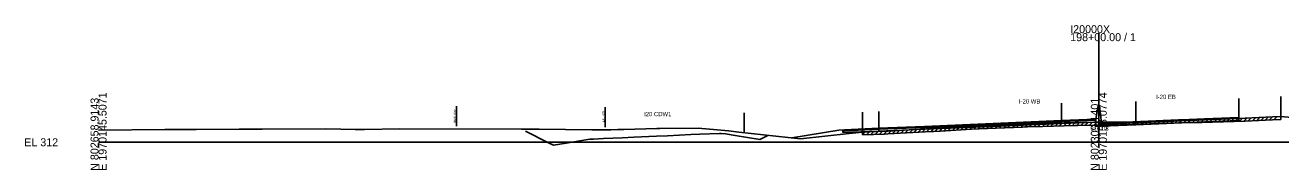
# Model space of a CAD drawing. Extents: x -4026 to 9638, y -10 to 19609.
# Drawn here: x 4974.3 to 5413.7, y 19490.3 to 19541.1 of the extents above; entities that cross this region are included whole.
import ezdxf

# ---------------------------------------------------------------- set-up
doc = ezdxf.new("R2010")
doc.units = 0
for name, color, linetype in [('Default', 7, 'Continuous'), ('RD_EX_Road', 7, 'Continuous'), ('RD_GPK_XS_Cell', 7, 'Continuous'), ('RD_PD_ALT1_TrvlWay', 7, 'Continuous'), ('RD_PD_Final_TrvlWay', 7, 'Continuous'), ('RD_TX_Misc1', 7, 'Continuous'), ('RD_XS_Base', 7, 'Continuous'), ('RD_XS_ExGround', 7, 'Continuous'), ('RD_XS_ExPaveRet', 7, 'Continuous'), ('RD_XS_ExRW', 7, 'Continuous'), ('RD_XS_Greenside', 7, 'Continuous'), ('RD_XS_MedBWall', 7, 'Continuous'), ('RD_XS_NewRW', 7, 'Continuous'), ('RD_XS_Pave', 7, 'Continuous'), ('RD_XS_PaveOvlay', 7, 'Continuous'), ('RD_XS_TX_Elev_EX', 7, 'Continuous')]:
    doc.layers.add(name, color=color, linetype=linetype)

msp = doc.modelspace()

# ---------------------------------------------------------------- linework, layer by layer
at = {"layer": 'RD_EX_Road'}
for p, q in [((5413.65, 19516.03), (5413.65, 19509.03)), ((5267.27, 19510.56), (5267.27, 19503.56))]:
    msp.add_line(p, q, dxfattribs=at)
at = {"layer": 'RD_GPK_XS_Cell'}
for p, q in [((5350, 19500), (5350, 19538.25)), ((5000, 19500), (5350, 19500)), ((5350, 19500), (5700, 19500))]:
    msp.add_line(p, q, dxfattribs=at)
at = {"layer": 'RD_PD_ALT1_TrvlWay'}
for p, q in [((5399, 19515.36), (5399, 19508.36)), ((5337, 19513.75), (5337, 19506.75)), ((5363, 19514.24), (5363, 19507.24))]:
    msp.add_line(p, q, dxfattribs=at)
at = {"layer": 'RD_PD_Final_TrvlWay'}
for p, q in [((5225.88, 19510.38), (5225.88, 19503.38)), ((5273, 19510.8), (5273, 19503.8))]:
    msp.add_line(p, q, dxfattribs=at)
at = {"layer": 'RD_XS_Base'}
for points in [[(5337, 19507.26), (5313, 19506.25), (5289, 19505.24)], [(5289, 19504.57), (5313, 19505.58), (5337, 19506.59)], [(5349, 19507.77), (5337, 19507.26)], [(5337, 19506.59), (5337, 19507.26)], [(5337, 19506.59), (5349, 19507.1)], [(5349, 19507.1), (5349, 19507.77)], [(5351, 19506.33), (5363, 19506.82)], [(5351, 19505.66), (5351, 19506.33)], [(5363, 19506.15), (5351, 19505.66)], [(5363, 19506.82), (5387, 19507.83), (5399, 19508.33)], [(5399, 19507.66), (5387, 19507.16), (5363, 19506.15)], [(5363, 19506.15), (5363, 19506.82)], [(5399, 19508.33), (5399, 19508.33), (5399, 19507.66), (5399, 19507.66)], [(5399, 19507.66), (5399, 19508.33)], [(5260.5, 19504.05), (5261, 19504.07), (5273, 19504.57)], [(5260.5, 19503.38), (5260.5, 19504.05)], [(5273, 19503.9), (5260.5, 19503.38)], [(5273, 19504.57), (5289, 19505.24)], [(5289, 19504.57), (5273, 19503.9)], [(5273, 19503.9), (5273, 19504.57)], [(5289, 19505.24), (5289, 19504.57)]]:
    msp.add_lwpolyline(points, dxfattribs=at)
at = {"layer": 'RD_XS_ExGround'}
msp.add_lwpolyline([(5000, 19504.22), (5023.15, 19504.53), (5034.18, 19504.5), (5049.17, 19504.61), (5057.22, 19504.62), (5079.49, 19504.67), (5084.78, 19504.65), (5089.83, 19504.48), (5093.05, 19504.52), (5105.31, 19504.66), (5147.99, 19504.63), (5154.19, 19504.6), (5172.56, 19504.35), (5179.31, 19504.31), (5181.76, 19504.46), (5183.76, 19504.48), (5195.3, 19504.85), (5196.43, 19504.85), (5209.82, 19504.92), (5216.43, 19504.41), (5219.1, 19504.13), (5220.49, 19504), (5224, 19503.59), (5245.62, 19501.18), (5262.7, 19503.07), (5267.27, 19503.56), (5275.05, 19503.89), (5276.19, 19503.94), (5291.42, 19504.78), (5292.25, 19504.81), (5294.64, 19504.94), (5305.42, 19505.57), (5308.2, 19505.71), (5314.1, 19505.98), (5323.34, 19506.34), (5324.13, 19506.37), (5325.08, 19506.4), (5330.28, 19506.57), (5341.77, 19506.88), (5342.54, 19506.89), (5348.32, 19507.03), (5350, 19507.03), (5350.69, 19507.03), (5351.31, 19507.04), (5352.58, 19507.04), (5357.67, 19507.08), (5361.87, 19507.2), (5377.88, 19507.84), (5386.04, 19507.97), (5401.17, 19508.42), (5410.76, 19508.9), (5413.65, 19509.03), (5430.69, 19507.56)], dxfattribs=at)
at = {"layer": 'RD_XS_ExPaveRet'}
for p, q in [((5309.27, 19504.76), (5310.31, 19505.81)), ((5310.77, 19504.83), (5311.81, 19505.87)), ((5312.27, 19504.9), (5313.31, 19505.94)), ((5313.77, 19504.96), (5314.81, 19506.01)), ((5315.27, 19505.02), (5316.31, 19506.07)), ((5316.77, 19505.08), (5317.81, 19506.13)), ((5318.27, 19505.14), (5319.31, 19506.18)), ((5319.77, 19505.2), (5320.81, 19506.24)), ((5321.27, 19505.26), (5322.31, 19506.3)), ((5322.77, 19505.32), (5323.8, 19506.36)), ((5324.27, 19505.37), (5325.3, 19506.4)), ((5325.77, 19505.42), (5326.8, 19506.45)), ((5327.27, 19505.47), (5328.3, 19506.5)), ((5328.77, 19505.52), (5329.8, 19506.55)), ((5330.27, 19505.57), (5331.29, 19506.6)), ((5330.28, 19505.57), (5341.77, 19505.88)), ((5331.77, 19505.61), (5332.79, 19506.64)), ((5333.27, 19505.65), (5334.29, 19506.68)), ((5334.77, 19505.69), (5335.79, 19506.72)), ((5336.27, 19505.73), (5337.29, 19506.76)), ((5337.77, 19505.77), (5338.79, 19506.8)), ((5339.27, 19505.81), (5340.29, 19506.84)), ((5340.77, 19505.85), (5341.79, 19506.88)), ((5341.77, 19505.88), (5342.54, 19505.89)), ((5342.27, 19505.89), (5343.29, 19506.91)), ((5342.54, 19505.89), (5348.32, 19506.03)), ((5343.77, 19505.92), (5344.79, 19506.95)), ((5345.27, 19505.96), (5346.29, 19506.98)), ((5346.77, 19505.99), (5347.79, 19507.02)), ((5348.27, 19506.03), (5349.27, 19507.03)), ((5348.32, 19506.03), (5350, 19506.03)), ((5349.77, 19506.03), (5350.77, 19507.03)), ((5350, 19506.03), (5350.69, 19506.03)), ((5350.69, 19506.03), (5351.31, 19506.04)), ((5351.27, 19506.04), (5352.26, 19507.04)), ((5351.31, 19506.04), (5352.58, 19506.04)), ((5352.58, 19506.04), (5357.67, 19506.08)), ((5352.77, 19506.04), (5353.77, 19507.05)), ((5354.27, 19506.05), (5355.27, 19507.06)), ((5355.77, 19506.06), (5356.77, 19507.07)), ((5357.27, 19506.08), (5358.29, 19507.1)), ((5357.67, 19506.08), (5361.87, 19506.2)), ((5358.77, 19506.11), (5359.79, 19507.14)), ((5360.27, 19506.15), (5361.29, 19507.18)), ((5361.77, 19506.19), (5362.81, 19507.23)), ((5361.87, 19506.2), (5377.88, 19506.84)), ((5363.27, 19506.25), (5364.31, 19507.3)), ((5364.77, 19506.31), (5365.81, 19507.36)), ((5366.27, 19506.37), (5367.31, 19507.42)), ((5367.77, 19506.43), (5368.81, 19507.48)), ((5369.27, 19506.49), (5370.31, 19507.54)), ((5370.77, 19506.55), (5371.81, 19507.6)), ((5372.27, 19506.61), (5373.31, 19507.66)), ((5373.77, 19506.67), (5374.81, 19507.72)), ((5375.27, 19506.73), (5376.31, 19507.78)), ((5376.77, 19506.79), (5377.81, 19507.84)), ((5377.88, 19506.84), (5386.04, 19506.97)), ((5378.27, 19506.85), (5379.28, 19507.86)), ((5379.77, 19506.87), (5380.78, 19507.89)), ((5381.27, 19506.89), (5382.28, 19507.91)), ((5382.77, 19506.92), (5383.78, 19507.93)), ((5384.27, 19506.94), (5385.28, 19507.96)), ((5385.77, 19506.96), (5386.79, 19507.99)), ((5386.04, 19506.97), (5401.17, 19507.42)), ((5387.27, 19507.01), (5388.3, 19508.04)), ((5388.77, 19507.05), (5389.8, 19508.08)), ((5390.27, 19507.1), (5391.3, 19508.13)), ((5391.77, 19507.14), (5392.8, 19508.17)), ((5393.27, 19507.19), (5394.3, 19508.22)), ((5394.77, 19507.23), (5395.8, 19508.26)), ((5396.27, 19507.28), (5397.3, 19508.31)), ((5397.77, 19507.32), (5398.8, 19508.35)), ((5399.27, 19507.37), (5400.3, 19508.4)), ((5400.77, 19507.41), (5401.81, 19508.45)), ((5401.17, 19507.42), (5410.76, 19507.9)), ((5402.27, 19507.48), (5403.32, 19508.53)), ((5403.77, 19507.55), (5404.82, 19508.6)), ((5405.27, 19507.62), (5406.32, 19508.68)), ((5406.77, 19507.7), (5407.82, 19508.75)), ((5408.27, 19507.77), (5409.32, 19508.82)), ((5409.77, 19507.85), (5410.82, 19508.9)), ((5410.76, 19507.9), (5413.65, 19508.03)), ((5411.27, 19507.92), (5412.31, 19508.97)), ((5413.65, 19509.03), (5413.65, 19508.03)), ((5267.27, 19502.56), (5268.31, 19503.61)), ((5267.27, 19502.56), (5267.27, 19503.56)), ((5267.27, 19502.56), (5275.05, 19502.89)), ((5268.77, 19502.63), (5269.81, 19503.67)), ((5270.27, 19502.69), (5271.31, 19503.73)), ((5271.77, 19502.75), (5272.81, 19503.8)), ((5273.27, 19502.81), (5274.31, 19503.86)), ((5274.77, 19502.88), (5275.81, 19503.93)), ((5275.05, 19502.89), (5276.19, 19502.94)), ((5276.19, 19502.94), (5291.42, 19503.78)), ((5276.27, 19502.95), (5277.32, 19504.01)), ((5277.77, 19503.03), (5278.82, 19504.09)), ((5279.27, 19503.11), (5280.32, 19504.17)), ((5280.77, 19503.2), (5281.82, 19504.25)), ((5282.27, 19503.28), (5283.32, 19504.34)), ((5283.77, 19503.36), (5284.82, 19504.42)), ((5285.27, 19503.44), (5286.32, 19504.5)), ((5286.77, 19503.53), (5287.82, 19504.59)), ((5288.27, 19503.61), (5289.32, 19504.67)), ((5289.77, 19503.69), (5290.82, 19504.75)), ((5291.27, 19503.77), (5292.31, 19504.82)), ((5291.42, 19503.78), (5292.25, 19503.81)), ((5292.25, 19503.81), (5294.64, 19503.94)), ((5292.77, 19503.84), (5293.82, 19504.9)), ((5294.27, 19503.92), (5295.33, 19504.98)), ((5294.64, 19503.94), (5305.42, 19504.57)), ((5295.77, 19504.01), (5296.83, 19505.07)), ((5297.27, 19504.1), (5298.33, 19505.16)), ((5298.77, 19504.18), (5299.83, 19505.24)), ((5300.27, 19504.27), (5301.33, 19505.33)), ((5301.77, 19504.36), (5302.83, 19505.42)), ((5303.27, 19504.44), (5304.33, 19505.5)), ((5304.77, 19504.53), (5305.82, 19505.59)), ((5305.42, 19504.57), (5308.2, 19504.71)), ((5306.27, 19504.61), (5307.32, 19505.67)), ((5307.77, 19504.69), (5308.82, 19505.74)), ((5308.2, 19504.71), (5314.1, 19504.98)), ((5314.1, 19504.98), (5323.34, 19505.34)), ((5323.34, 19505.34), (5324.13, 19505.37)), ((5324.13, 19505.37), (5325.08, 19505.4)), ((5325.08, 19505.4), (5330.28, 19505.57))]:
    msp.add_line(p, q, dxfattribs=at)
at = {"layer": 'RD_XS_ExRW'}
msp.add_line((5177.24, 19505.32), (5177.24, 19512.32), dxfattribs=at)
at = {"layer": 'RD_XS_Greenside'}
for points in [[(5259, 19504.24), (5242.63, 19501.51)], [(5261, 19504.4), (5259, 19504.24)]]:
    msp.add_lwpolyline(points, dxfattribs=at)
at = {"layer": 'RD_XS_MedBWall'}
for points in [[(5349, 19508.1), (5349.75, 19512.77)], [(5349.75, 19512.77), (5350.25, 19512.77), (5351, 19506.65)], [(5349, 19505.65), (5349, 19507.77), (5349, 19508.1)], [(5351, 19506.65), (5351, 19506.33), (5351, 19505.65)], [(5351, 19505.65), (5349, 19505.65)]]:
    msp.add_lwpolyline(points, dxfattribs=at)
at = {"layer": 'RD_XS_NewRW'}
msp.add_line((5125.23, 19505.64), (5125.23, 19512.64), dxfattribs=at)
at = {"layer": 'RD_XS_Pave'}
for points in [[(5289, 19505.41), (5313, 19506.42), (5337, 19507.43)], [(5337, 19507.26), (5313, 19506.25), (5289, 19505.24)], [(5337, 19507.43), (5349, 19507.94)], [(5349, 19507.77), (5337, 19507.26)], [(5337, 19507.26), (5337, 19507.43)], [(5349, 19507.94), (5349, 19507.77)], [(5363, 19506.99), (5351, 19506.5)], [(5351, 19506.33), (5363, 19506.82)], [(5351, 19506.5), (5351, 19506.33)], [(5399, 19508.5), (5387, 19508), (5363, 19506.99)], [(5363, 19506.82), (5387, 19507.83), (5399, 19508.33)], [(5363, 19506.99), (5363, 19506.82)], [(5399, 19508.5), (5399, 19508.5), (5399, 19508.33), (5399, 19508.33)], [(5399, 19508.33), (5399, 19508.5)], [(5149.38, 19503.86), (5157.42, 19499.85), (5159.19, 19498.97), (5163.6, 19499.71), (5171.22, 19500.98), (5171.93, 19501.04), (5173.22, 19501.15), (5176.72, 19501.3), (5183.24, 19501.6), (5187.28, 19501.78), (5195.27, 19502.14), (5199.12, 19502.31), (5207.3, 19502.67), (5210.36, 19502.81), (5217.32, 19503.12), (5217.92, 19503.08), (5219.33, 19502.97), (5222.8, 19502.39), (5231.36, 19500.98), (5232.12, 19501.36), (5234.17, 19502.38)], [(5261, 19504.24), (5273, 19504.74)], [(5273, 19504.57), (5261, 19504.07)], [(5261, 19504.07), (5261, 19504.24)], [(5273, 19504.74), (5289, 19505.41)], [(5289, 19505.24), (5273, 19504.57)], [(5273, 19504.57), (5273, 19504.74)], [(5289, 19505.41), (5289, 19505.24)]]:
    msp.add_lwpolyline(points, dxfattribs=at)
at = {"layer": 'RD_XS_PaveOvlay'}
for points in [[(5289, 19505.58), (5313, 19506.59), (5337, 19507.6)], [(5337, 19507.43), (5313, 19506.42), (5289, 19505.41)], [(5337, 19507.6), (5349, 19508.1)], [(5349, 19507.94), (5337, 19507.43)], [(5337, 19507.6), (5337, 19507.43)], [(5349, 19508.1), (5349, 19507.94)], [(5363, 19507.16), (5351, 19506.65)], [(5351, 19506.5), (5363, 19506.99)], [(5351, 19506.65), (5351, 19506.5)], [(5399, 19508.67), (5387, 19508.17), (5363, 19507.16)], [(5363, 19506.99), (5387, 19508), (5399, 19508.5)], [(5363, 19507.16), (5363, 19506.99)], [(5399, 19508.5), (5399, 19508.67)], [(5399, 19508.67), (5399, 19508.67), (5399, 19508.5), (5399, 19508.5)], [(5261, 19504.4), (5273, 19504.91)], [(5273, 19504.74), (5261, 19504.24)], [(5261, 19504.24), (5261, 19504.4)], [(5289, 19505.58), (5273, 19504.91)], [(5273, 19504.74), (5289, 19505.41)], [(5273, 19504.91), (5273, 19504.74)], [(5289, 19505.41), (5289, 19505.58)]]:
    msp.add_lwpolyline(points, dxfattribs=at)

# ---------------------------------------------------------------- texts
at = {"layer": 'Default'}
msp.add_text('-', height=0.0001, dxfattribs=at).set_placement((5000, 19500))
at = {"layer": 'RD_GPK_XS_Cell'}
for s, p in [('I20000X', (5340, 19538.25)), ('198+00.00 / 1', (5340, 19535.45)), ('EL 312', (4974, 19498.6))]:
    msp.add_text(s, height=2.8, dxfattribs=at).set_placement(p)
for s, p in [('N 802658.9143', (5000, 19490)), ('E 1970145.5071', (5002.8, 19490)), ('N 802309.1401', (5350, 19490)), ('E 1970158.0774', (5352.8, 19490))]:
    msp.add_text(s, height=2.8, rotation=90, dxfattribs=at).set_placement(p)
at = {"layer": 'RD_TX_Misc1'}
for s, p in [('I-20 WB', (5322.06, 19513.59)), ('I-20 EB', (5370.06, 19515.17)), ('I20 CDW1', (5190.9, 19509.15))]:
    msp.add_text(s, height=1.5, dxfattribs=at).set_placement(p)
at = {"layer": 'RD_XS_ExRW'}
msp.add_text('EX. R/W ', height=0.75, rotation=90, dxfattribs=at).set_placement((5176.99, 19507.01))
at = {"layer": 'RD_XS_NewRW'}
msp.add_text('NEW R/W ', height=0.75, rotation=90, dxfattribs=at).set_placement((5124.98, 19506.79))
at = {"layer": 'RD_XS_TX_Elev_EX'}
msp.add_text('319.03', height=1.5, dxfattribs=at).set_placement((5347.1, 19504.03))

doc.saveas('drawing.dxf')
